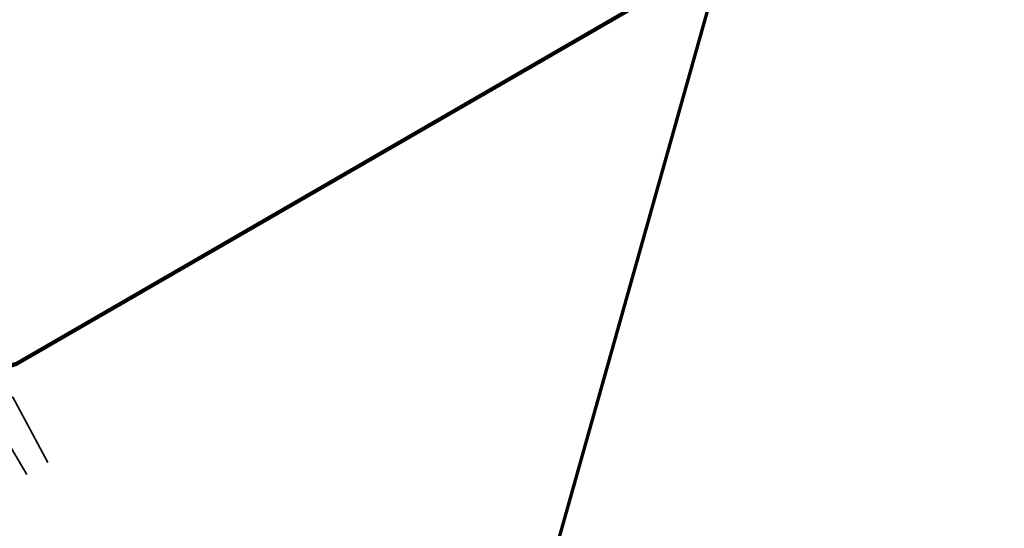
# Model space of a CAD drawing. Extents: x 152558 to 154479, y 462974 to 463683.
# Tile 598 of 638: x 154369 to 154408, y 463404 to 463424. Entities that reach past the tile are written whole.
import ezdxf

# ---------------------------------------------------------------- set-up
doc = ezdxf.new("R2010")
doc.units = 0
doc.header["$LTSCALE"] = 0.2
for name, color, linetype, lineweight in [('B-RO-KL-DATA_KABELBED_KPN BV-G', 90, 'CONTINUOUS', 100), ('B-RO-OG-INFO_ORIENTATIEPOLYGOON-GV', 7, 'CONTINUOUS', 70), ('V-RO-KL-WATER_32_VITENS-G', 170, 'KL-WATER-V', 35), ('V-RO-KL-WATER_40_VITENS-G', 170, 'KL-WATER-V', 35)]:
    doc.layers.add(name, color=color, linetype=linetype, lineweight=lineweight)
doc.linetypes.add('KL-WATER-V', pattern='A,3.5,[24,NLCS.SHX,S=0.5,R=0,X=0,Y=0],3.5,-0.5,[168,NLCS.SHX,S=0.75,R=0,X=0.75,Y=0],-2', length=9.5)

msp = doc.modelspace()

# ---------------------------------------------------------------- linework, layer by layer
at = {"layer": 'B-RO-KL-DATA_KABELBED_KPN BV-G', "flags": 128}
msp.add_lwpolyline([(154357.286, 463404.175), (154357.36, 463404.231), (154357.437, 463404.283), (154364.584, 463408.878), (154368.624, 463410.096), (154396.705, 463426.331)], dxfattribs=at)
at = {"layer": 'B-RO-OG-INFO_ORIENTATIEPOLYGOON-GV', "flags": 128}
msp.add_lwpolyline([(152558, 463387), (153001, 463152), (154184, 462974), (154479, 462991), (154348, 463253), (154416, 463495), (154184, 463676), (154096, 463676), (153945, 463663), (153854, 463451), (153015, 463683), (152584, 463595)], close=True, dxfattribs=at)
at = {"layer": 'V-RO-KL-WATER_32_VITENS-G', "flags": 128}
msp.add_lwpolyline([(154348.362, 463398.032), (154352.757, 463400.343), (154368.476, 463408.77), (154369.867, 463406.175)], dxfattribs=at)
at = {"layer": 'V-RO-KL-WATER_40_VITENS-G', "flags": 128}
msp.add_lwpolyline([(154369.03, 463405.693), (154368.169, 463407.155), (154366.257, 463406.029), (154363.255, 463404.442), (154344.991, 463394.791), (154346.425, 463392.386), (154352.162, 463379.993), (154316.092, 463361.771), (154310.128, 463358.756)], dxfattribs=at)

doc.saveas('drawing.dxf')
